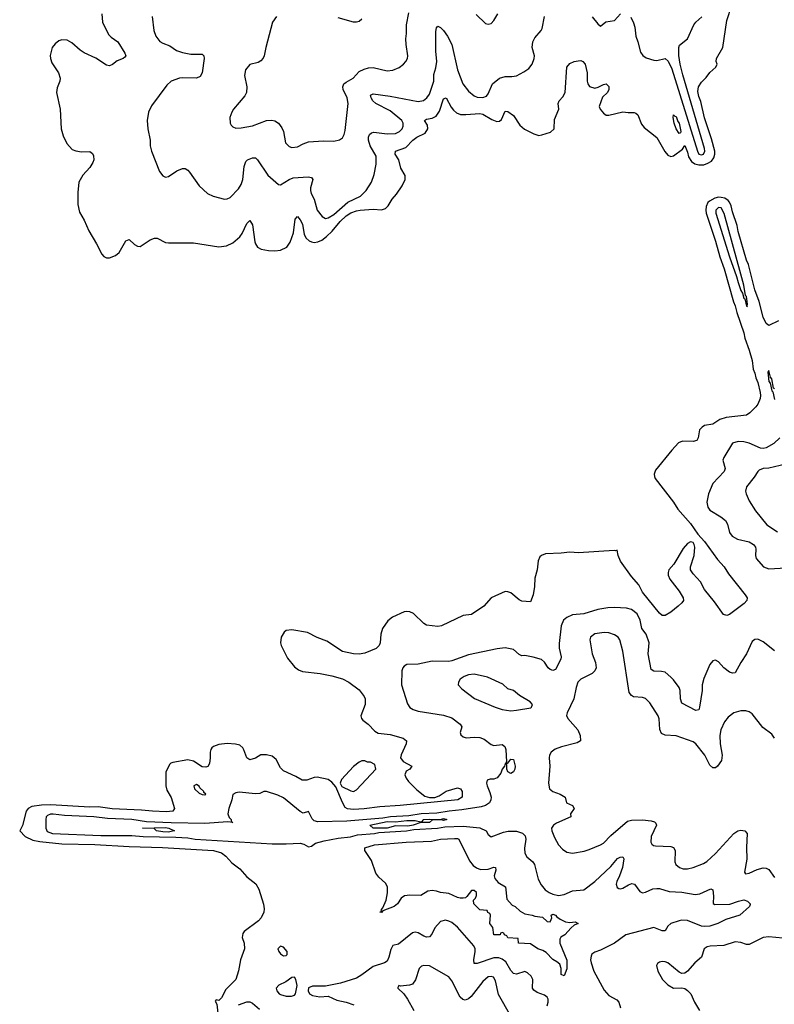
# Model space of a CAD drawing. Header units: inches. Extents: x 1834610 to 2027685, y 642842 to 774116.
# Tile 588 of 632: x 1992891 to 1998268, y 721974 to 728987. Entities that reach past the tile are written whole.
import ezdxf

# ---------------------------------------------------------------- set-up
doc = ezdxf.new("R2010")
doc.units = ezdxf.units.IN
doc.header["$MEASUREMENT"] = 0
doc.layers.add('B9792', color=7, linetype='Continuous')

msp = doc.modelspace()

# ---------------------------------------------------------------- linework, layer by layer
at = {"layer": 'B9792', "color": 5}
for points, elevation in [([(1993475.8, 729030), (1993482, 728970), (1993522.9, 728882.9), (1993542.2, 728862.2), (1993590.2, 728830.2), (1993640.4, 728750), (1993647.3, 728730), (1993639.9, 728720.1), (1993628.4, 728711.6), (1993584.4, 728695.6), (1993552, 728668), (1993530, 728659.5), (1993510, 728662.9), (1993433.7, 728713.7), (1993350, 728752.3), (1993322.7, 728770), (1993263.3, 728823.3), (1993230, 728842), (1993190, 728844.5), (1993170, 728836.2), (1993143.6, 728816.4), (1993123.1, 728790), (1993107.3, 728732.7), (1993110.3, 728710), (1993120.4, 728680.4), (1993166.7, 728610), (1993178.7, 728570), (1993177, 728550), (1993158.5, 728501.5), (1993153.4, 728470), (1993179.1, 728350), (1993185.5, 728210), (1993201.2, 728161.2), (1993226.6, 728106.6), (1993263.7, 728063.7), (1993290, 728053.8), (1993330, 728047.4), (1993390, 728048.4), (1993410, 728035.5), (1993417.8, 728017.7), (1993418.9, 727990), (1993413.1, 727970), (1993390, 727935.6), (1993340.4, 727879.6), (1993313.1, 727830), (1993304.1, 727755.9), (1993303.9, 727670), (1993317.7, 727617.7), (1993350, 727560.3), (1993383.1, 727483.1), (1993439.2, 727390), (1993476.6, 727316.6), (1993490, 727301.1), (1993510, 727291.5), (1993530, 727291.5), (1993573, 727307), (1993599.5, 727330), (1993646.6, 727413.4), (1993670, 727420.7), (1993710, 727386.8), (1993730, 727374.8), (1993748.7, 727371.3), (1993819.6, 727420.4), (1993850.5, 727430.5), (1993870.5, 727430.5), (1993930, 727401.6), (1993950, 727399.3), (1994130, 727398), (1994310, 727370.4), (1994363.3, 727376.7), (1994410, 727398.4), (1994458.7, 727441.3), (1994475.3, 727464.7), (1994510, 727535.5), (1994530, 727557.3), (1994550, 727526), (1994565.9, 727405.9), (1994570.3, 727390), (1994586.3, 727366.3), (1994612.1, 727352.1), (1994664.5, 727344.5), (1994710, 727341.1), (1994750, 727344.9), (1994793.7, 727366.3), (1994817.5, 727402.5), (1994840.8, 727470), (1994854.3, 727565.7), (1994870, 727585.5), (1994890, 727563.1), (1994906.7, 727530), (1994918.6, 727458.6), (1994932.4, 727432.4), (1994952.9, 727412.9), (1994970, 727404.7), (1994990, 727400.2), (1995015.2, 727404.8), (1995042.9, 727417.1), (1995077.9, 727442.1), (1995118.1, 727481.9), (1995175, 727550), (1995216.8, 727590), (1995250, 727613), (1995290, 727626.2), (1995318, 727630), (1995410, 727638.4), (1995470, 727634), (1995496.6, 727643.4), (1995517.7, 727662.3), (1995545.1, 727710), (1995575.8, 727744.2), (1995616.6, 727803.4), (1995638.3, 727850), (1995636.8, 727876.8), (1995606.2, 727930), (1995592.8, 727990), (1995566.2, 728030), (1995567.8, 728050), (1995642, 728078), (1995691.5, 728130), (1995719.7, 728150), (1995780.4, 728179.6), (1995800.4, 728210), (1995796.5, 728236.5), (1995776.2, 728270), (1995790, 728279.5), (1995830, 728285.7), (1995859, 728301), (1995883.3, 728336.7), (1995910, 728424), (1995930, 728430.3), (1995964.7, 728364.7), (1995982.3, 728342.3), (1996004.5, 728324.4), (1996033, 728313), (1996070, 728311.5), (1996170, 728319.3), (1996190, 728315.5), (1996256.2, 728276.2), (1996290, 728262.3), (1996310, 728264.9), (1996324, 728276), (1996350, 728334.9), (1996370, 728332.4), (1996410, 728304.9), (1996455.6, 728235.6), (1996488, 728208), (1996553.6, 728173.6), (1996590, 728163.1), (1996612.4, 728167.6), (1996672.6, 728187.4), (1996699.5, 728210), (1996702.8, 728277.2), (1996733.6, 728350), (1996728.3, 728390), (1996736.3, 728410), (1996762, 728438), (1996778.3, 728470), (1996789.1, 728650), (1996810, 728676.5), (1996842.7, 728690), (1996870, 728695), (1996890, 728695.8), (1996904.4, 728690), (1996920.3, 728670), (1996934.7, 728610), (1996933.8, 728550), (1996938.9, 728530), (1996952.2, 728512.2), (1996990, 728499.5), (1997014, 728506), (1997050, 728526), (1997070, 728530.4), (1997090, 728511), (1997090, 728489.3), (1997078.4, 728470), (1997045.1, 728434.9), (1997021.3, 728370), (1997026.4, 728350), (1997050, 728322.4), (1997070, 728308.5), (1997090, 728306.7), (1997190, 728332), (1997226.6, 728326.6), (1997270, 728326.7), (1997281.7, 728321.7), (1997295.8, 728310), (1997322.3, 728242.3), (1997340.5, 728220.5), (1997430, 728147.3), (1997488.9, 728048.9), (1997510, 728022), (1997530, 728013), (1997550, 728018), (1997615.2, 728064.8), (1997630, 728090.8), (1997650, 728044), (1997657.5, 728010), (1997678.1, 727978.1), (1997701.2, 727961.2), (1997730, 727953.3), (1997765.6, 727954.4), (1997795.6, 727964.4), (1997819.8, 727980.2), (1997837, 728003), (1997844.2, 728030), (1997843.6, 728050), (1997820, 728140), (1997770, 728287.8), (1997743.8, 728403.8), (1997730, 728440.7), (1997724.3, 728475.7), (1997728, 728510), (1997750, 728543), (1997783.7, 728576.3), (1997808.7, 728611.3), (1997852.3, 728650), (1997860.9, 728670), (1997854.5, 728690), (1997857.4, 728710), (1997902.2, 728790), (1997930, 728981), (1997964.8, 729090)], 220), ([(1994721.3, 729010), (1994693.4, 728970), (1994644.4, 728790), (1994634, 728730), (1994626.1, 728713.9), (1994610, 728694.3), (1994590, 728683.1), (1994530, 728667.3), (1994500.4, 728630), (1994492.7, 728590), (1994508.9, 728510), (1994506, 728470), (1994494.2, 728445.8), (1994413.7, 728350), (1994402, 728330), (1994388.5, 728290), (1994390.5, 728250.5), (1994397.1, 728237.1), (1994410, 728224), (1994430, 728215.5), (1994470, 728217.1), (1994550, 728231.7), (1994650, 728269), (1994688.7, 728271.3), (1994710, 728266.5), (1994736, 728250), (1994758.3, 728218.3), (1994770.2, 728190), (1994785.8, 728110), (1994810, 728083.6), (1994830, 728077.3), (1994870, 728082), (1994910, 728103.6), (1994950, 728118), (1995056.1, 728123.9), (1995130, 728122), (1995170, 728132.4), (1995190, 728146.4), (1995204, 728170), (1995210, 728198), (1995232.4, 728390), (1995224.7, 728430), (1995195.8, 728490), (1995192.7, 728510), (1995201.4, 728530), (1995216.7, 728543.4), (1995267.2, 728570), (1995310, 728618.3), (1995345.6, 728634.4), (1995376.4, 728643.6), (1995410, 728645.8), (1995510, 728624.4), (1995550, 728628), (1995594, 728646), (1995626, 728670), (1995642, 728690), (1995653.6, 728710), (1995657.6, 728730), (1995644.2, 728810), (1995642.4, 728850), (1995647.6, 728890), (1995647.6, 728950), (1995663, 729037)], 260), ([(1996143.8, 729023.8), (1996210, 728961), (1996230, 728956), (1996250, 728961), (1996270, 728981), (1996297.6, 729030)], 260), ([(1996970, 729008), (1997010, 728957.3), (1997030, 728941), (1997067.5, 728972.5), (1997130, 728981.1), (1997172.7, 729030)], 240), ([(1993834.6, 729010), (1993847.6, 728910), (1993860.3, 728870), (1993890, 728832.7), (1993910, 728820.3), (1993961.3, 728801.3), (1994008.5, 728768.5), (1994050, 728754), (1994110, 728740.9), (1994190, 728742), (1994204, 728730), (1994206, 728710), (1994190, 728608.7), (1994177.5, 728582.5), (1994150, 728571.3), (1994050, 728574), (1994030, 728570.8), (1993971.2, 728548.8), (1993939.6, 728520.4), (1993830, 728375.1), (1993809.1, 728330), (1993799.6, 728270), (1993804.9, 728210), (1993819.5, 728130), (1993820.4, 728090), (1993830.3, 728050.3), (1993886.9, 727906.9), (1993910, 727874.8), (1993930, 727866.8), (1993950, 727870.7), (1994009.7, 727910.3), (1994050, 727926.4), (1994070, 727928.2), (1994090, 727916.3), (1994101.8, 727901.8), (1994170, 727803), (1994230, 727750.6), (1994270, 727730.4), (1994350, 727708.7), (1994370, 727710.4), (1994390, 727720.4), (1994450, 727783.6), (1994470, 727814), (1994480.2, 727850), (1994490, 727942.8), (1994503.1, 727976.9), (1994515.1, 727990), (1994550, 728004.6), (1994570, 728003.7), (1994584.9, 727990), (1994659.7, 727879.7), (1994734, 727814), (1994750, 727810.4), (1994810.5, 727849.5), (1994840, 727860), (1994947.3, 727867.3), (1994970, 727863.1), (1994979.6, 727850), (1994963.8, 727790), (1994963.2, 727770), (1994969, 727750), (1994990.2, 727710), (1995011.5, 727630), (1995045.9, 727585.9), (1995070, 727572.3), (1995090, 727575.3), (1995130, 727599.3), (1995230, 727688.7), (1995319.6, 727730), (1995358.9, 727770), (1995396.9, 727830), (1995416.2, 727883.8), (1995430, 727958), (1995430, 728015.1), (1995388.5, 728088.5), (1995376.3, 728130), (1995376.8, 728150), (1995384.2, 728170), (1995398.7, 728181.3), (1995414.5, 728185.5), (1995510, 728173.6), (1995570, 728176.8), (1995597.6, 728190), (1995615.3, 728210), (1995622.8, 728230), (1995623.1, 728250), (1995613.5, 728270), (1995530, 728337.7), (1995429.8, 728390), (1995407.9, 728410), (1995394.5, 728430), (1995391.8, 728450), (1995410, 728459.1), (1995530, 728443.1), (1995730, 728404.6), (1995767.9, 728412.1), (1995791.8, 728430), (1995810, 728456.4), (1995842.7, 728550), (1995842.8, 728597.2), (1995856, 728644), (1995862.3, 728690), (1995856.7, 728763.3), (1995855.7, 728904.3), (1995861.3, 728930), (1995870, 728941.6), (1995890, 728931.6), (1995912, 728910), (1995940.2, 728870), (1995971.3, 728810), (1996010.2, 728630.2), (1996048.9, 728530), (1996090, 728478.4), (1996130, 728446.3), (1996150, 728436.5), (1996190, 728434), (1996216.5, 728443.5), (1996230, 728459.1), (1996261.1, 728530), (1996310, 728571.4), (1996350, 728582.4), (1996398, 728582), (1996430, 728588.7), (1996483.7, 728616.3), (1996519.4, 728640.6), (1996542.9, 728670), (1996557.6, 728710), (1996558.7, 728730), (1996543.1, 728790), (1996547.2, 728830), (1996560.9, 728859.1), (1996607.8, 728910), (1996614.3, 728925.7), (1996630.9, 729009.1)], 240), ([(1995329.2, 728990.8), (1995310, 728975.8), (1995290, 728969.7), (1995270, 728969.7), (1995160.9, 729000.9)], 260), ([(1997245.4, 729005.4), (1997265.5, 728965.5), (1997274.2, 728934.2), (1997281.5, 728870), (1997296.8, 728830), (1997315.8, 728755.8), (1997331.8, 728731.8), (1997355.6, 728715.6), (1997410, 728698.7), (1997430, 728695.8), (1997490, 728711.4), (1997512.5, 728692.4), (1997538.4, 728638.4), (1997720.9, 728050), (1997731.6, 728030), (1997750, 728024.2), (1997763.1, 728030), (1997772.5, 728050), (1997769.9, 728070.1), (1997615.6, 728595.6), (1997596.7, 728670), (1997587.8, 728732.2), (1997587.8, 728790), (1997593.1, 728806.9), (1997650, 728850.8), (1997695.1, 728950), (1997709.3, 728970), (1997751, 729009)], 240), ([(1998298, 726842), (1998230, 726808.4), (1998210, 726824.4), (1998190, 726869.7), (1998159.6, 726979.6), (1998130, 727064.2), (1998083.4, 727243.4), (1998070, 727273.6), (1998010, 727479.5), (1998002.6, 727522.6), (1997970, 727619.6), (1997960.7, 727660.7), (1997948, 727688), (1997939.6, 727699.6), (1997915.8, 727715.8), (1997890, 727722.1), (1997870, 727722.5), (1997843.9, 727716.1), (1997805.8, 727694.2), (1997795.7, 727684.3), (1997782.5, 727657.5), (1997779.5, 727630), (1997782.7, 727610), (1997850, 727410.3), (1997878.9, 727298.9), (1997910, 727212.2), (1997977.5, 726977.5), (1997990, 726950.3), (1998001.5, 726901.5), (1998050, 726757.1), (1998058.4, 726718.4), (1998090, 726634), (1998110, 726561), (1998117.5, 726497.5), (1998130, 726470.7), (1998135.9, 726435.9), (1998150, 726402.8), (1998168, 726332), (1998170.2, 726309.8), (1998166.4, 726290), (1998152, 726250), (1998136.4, 726230), (1998093.9, 726186.1), (1998070, 726171.8), (1997926.3, 726153.7), (1997880.4, 726139.6), (1997830, 726106.2), (1997770, 726096.3), (1997753.7, 726086.3), (1997734.8, 726065.2), (1997725.5, 726010), (1997715.3, 725990), (1997690, 725984.2), (1997615, 725985), (1997586.6, 725973.4), (1997537.6, 725922.4), (1997421.5, 725778.5), (1997412.8, 725750), (1997413.7, 725733.7), (1997418.4, 725718.4), (1997550, 725550.2), (1997581, 725501), (1997670, 725398.3), (1997723.2, 725323.2), (1997770.2, 725270), (1997862.9, 725142.9), (1997910, 725090.2), (1997941.3, 725041.3), (1998061.6, 724890), (1998074, 724870), (1998072.6, 724850), (1998052.4, 724830), (1997950, 724749.8), (1997930, 724742.6), (1997907.1, 724750), (1997841.5, 724841.5), (1997770, 724928.6), (1997742.5, 724982.5), (1997690, 725039.7), (1997671.5, 725070), (1997670, 725090.8), (1997696.9, 725170), (1997701.6, 725230), (1997698, 725250), (1997690, 725264), (1997670, 725269.3), (1997650, 725256), (1997619.3, 725220.7), (1997551.4, 725110), (1997516.9, 725070), (1997510.9, 725050), (1997512.1, 725030), (1997522.9, 725002.9), (1997590, 724916.9), (1997618.4, 724870), (1997620.2, 724850), (1997610, 724834), (1997583.6, 724810), (1997530, 724766.8), (1997490, 724742.9), (1997470, 724743.5), (1997450, 724759.2), (1997329.9, 724910), (1997302.7, 724962.7), (1997250, 725021), (1997171.5, 725130), (1997154.5, 725170), (1997148, 725208), (1997136, 725204), (1997126.6, 725206.6), (1996874, 725190), (1996810, 725195.3), (1996750, 725187.9), (1996637.1, 725182.9), (1996608.1, 725171.9), (1996598.5, 725161.5), (1996586.1, 725133.9), (1996577.3, 725070), (1996560.7, 725010), (1996559.4, 724950), (1996550.9, 724890), (1996530, 724840.7), (1996470, 724845.7), (1996450, 724855.8), (1996390, 724904.7), (1996370, 724913.3), (1996350, 724915.6), (1996250.3, 724869.7), (1996199.3, 724810), (1996110, 724751.5), (1996050, 724744.2), (1995896.3, 724670), (1995870, 724665.1), (1995790, 724675.1), (1995770, 724686.3), (1995697.8, 724757.8), (1995669.8, 724769.8), (1995650, 724773.3), (1995630, 724769.8), (1995548.2, 724731.8), (1995513.7, 724706.4), (1995476.9, 724650), (1995464.6, 724610), (1995460.3, 724550), (1995451.7, 724530), (1995430, 724509.7), (1995350, 724474.3), (1995310, 724468.5), (1995270, 724471.2), (1995190, 724488.4), (1995079.8, 724559.8), (1995010, 724587.1), (1994942.7, 724622.7), (1994830, 724642.6), (1994790, 724636.2), (1994775.6, 724624.4), (1994754.4, 724590), (1994750.3, 724550), (1994753.7, 724530), (1994799.7, 724439.7), (1994850, 724377.1), (1994876.5, 724356.5), (1994905.3, 724345.3), (1995032, 724330), (1995114.4, 724314.4), (1995190, 724292.2), (1995237.3, 724270), (1995310, 724214.4), (1995346.4, 724166.4), (1995351.7, 724150), (1995351.6, 724110), (1995322.6, 724030), (1995326.7, 724010), (1995337.1, 723997.1), (1995374.9, 723970), (1995421, 723921), (1995445.1, 723905.1), (1995530, 723896.5), (1995622.8, 723870), (1995646.4, 723850), (1995644.6, 723830), (1995608.2, 723751.8), (1995605.3, 723730), (1995623.6, 723703.6), (1995684.9, 723670), (1995671, 723650), (1995643.9, 723636.1), (1995634.9, 723610), (1995644.7, 723584.7), (1995661.4, 723561.4), (1995721, 723501), (1995778, 723458), (1995810, 723448), (1995850, 723446.4), (1995880.9, 723459.1), (1995930, 723493.4), (1996010, 723517.4), (1996032.2, 723510), (1996043.1, 723490), (1996044.9, 723470), (1996044.4, 723450), (1996013, 723430), (1995602, 723390), (1995458.1, 723381.9), (1995346.5, 723366.5), (1995270, 723361.6), (1995225.9, 723365.9), (1995210, 723375.1), (1995190, 723412), (1995144.4, 723524.4), (1995115.8, 723555.8), (1995090, 723575.8), (1995010, 723591.6), (1994990, 723589.7), (1994936, 723570), (1994903.7, 723570), (1994857.5, 723597.5), (1994770, 723636.4), (1994750, 723657.6), (1994717.3, 723717.3), (1994690, 723741.1), (1994650, 723752.4), (1994610, 723751.5), (1994570, 723727.3), (1994530, 723715.4), (1994510, 723729.7), (1994487.4, 723787.4), (1994480, 723800), (1994459, 723819), (1994428.1, 723828.1), (1994370, 723830.9), (1994310, 723824.5), (1994270.7, 723810), (1994259.6, 723800.4), (1994252.2, 723790), (1994248.6, 723771.4), (1994248.8, 723730), (1994242.6, 723690), (1994231, 723669), (1994216.9, 723663.1), (1994190, 723666.4), (1994130, 723705.7), (1994090, 723716.9), (1993982.5, 723697.5), (1993967.5, 723692.5), (1993958, 723682), (1993933, 723627), (1993931.2, 723531.2), (1993939.5, 723499.5), (1993970, 723447.7), (1993994.9, 723370), (1993982, 723350), (1993933.7, 723346.3), (1993838, 723350), (1993758.1, 723358.1), (1993550, 723366), (1993450, 723379.8), (1993390, 723379.2), (1993110, 723395), (1993047.2, 723392.8), (1992976.5, 723383.5), (1992950.1, 723369.9), (1992936.2, 723350), (1992910, 723249), (1992890.7, 723210), (1992929.3, 723169.3), (1992983.9, 723143.9), (1993033.1, 723133.1), (1993190, 723117.7), (1993426.9, 723113.1), (1993670, 723099), (1993908.3, 723091.7), (1994271.1, 723068.9), (1994330, 723052.5), (1994359.5, 723030), (1994402.6, 722982.6), (1994458.6, 722938.6), (1994510, 722882), (1994572.5, 722832.5), (1994594.9, 722794.9), (1994627.5, 722687.5), (1994633.4, 722653.4), (1994630.4, 722630), (1994610.4, 722590), (1994593.4, 722570), (1994490, 722493.6), (1994481, 722479), (1994476.9, 722450), (1994490.2, 722410), (1994493.4, 722370), (1994463.2, 722290), (1994450, 722214), (1994430.2, 722150), (1994360.4, 722079.6), (1994330, 722021.2), (1994310, 722002), (1994290, 722006), (1994283.6, 721996.4), (1994294.8, 721974.8), (1994304.4, 721890)], 220), ([(1998270, 726359.3), (1998263.6, 726363.6), (1998250, 726429.2), (1998241.2, 726441.1), (1998230, 726489), (1998222.4, 726477.6), (1998230, 726411), (1998238.7, 726398.7), (1998250, 726344.9), (1998257.7, 726337.7), (1998270, 726282)], 240), ([(1998308.8, 726010), (1998265.7, 725970), (1998210, 725938.7), (1998190, 725934), (1998170, 725936.5), (1998090, 725971.7), (1998050, 725981.3), (1998010, 725982.5), (1997969.5, 725970.5), (1997907.8, 725870), (1997902.6, 725850), (1997918.2, 725790), (1997911.9, 725770), (1997830, 725683.1), (1997798.2, 725610), (1997787.6, 725550), (1997795.6, 725515.6), (1997810, 725494.6), (1997887.7, 725447.7), (1997920, 725420), (1997933.6, 725393.6), (1997950, 725335.5), (1997968.7, 725308.7), (1998006.5, 725286.5), (1998090, 725268.1), (1998120.3, 725250), (1998133.4, 725230), (1998136, 725216), (1998134.7, 725170), (1998138.8, 725150), (1998190.6, 725090), (1998230, 725077.3), (1998350, 725084.4)], 240), ([(1998350, 725822.4), (1998230, 725794), (1998189, 725791), (1998161.4, 725778.6), (1998150, 725769.3), (1998125.5, 725730), (1998070, 725661.2), (1998062.4, 725630), (1998066.7, 725610), (1998090, 725560.7), (1998135.3, 725490), (1998215.8, 725390), (1998290, 725338.6)], 260), ([(1998270, 724492.6), (1998190, 724555.8), (1998150, 724575.1), (1998130, 724572.8), (1998110, 724559.5), (1998070.2, 724469.8), (1998028.9, 724410), (1997990, 724336.2), (1997970, 724332.8), (1997950, 724339.7), (1997909.6, 724370), (1997870, 724412.7), (1997850, 724425.2), (1997830, 724422), (1997810, 724395.3), (1997765.9, 724294.1), (1997754.5, 724250), (1997753.7, 724210), (1997735.5, 724090), (1997730, 724072.7), (1997710, 724067.6), (1997610, 724118.7), (1997598.9, 724150), (1997598.4, 724210), (1997590.9, 724230), (1997550, 724285.7), (1997530, 724305.3), (1997490, 724339.2), (1997465.3, 724345.3), (1997410, 724346.6), (1997390, 724359.5), (1997369, 724470), (1997376.8, 724550), (1997355.3, 724610), (1997323.2, 724650), (1997313.5, 724710), (1997290, 724755.1), (1997250, 724785.6), (1997215.9, 724795.9), (1997130, 724800.6), (1997081.8, 724798.1), (1997010, 724785.7), (1996910, 724755.7), (1996830, 724747.8), (1996790.4, 724730), (1996766.7, 724710), (1996749.1, 724670), (1996735, 724545), (1996735.4, 724510), (1996750.3, 724450), (1996747.3, 724432.7), (1996710, 724359.5), (1996690, 724351.6), (1996670, 724358.7), (1996657.6, 724370), (1996630, 724412), (1996610, 724429.6), (1996550, 724447.8), (1996490, 724458.7), (1996470, 724457.6), (1996450, 724465.1), (1996410, 724501.3), (1996350, 724513.6), (1996293, 724507), (1996090, 724463.1), (1995970, 724420.3), (1995950, 724417.1), (1995830, 724419.3), (1995730, 724398.3), (1995650, 724394.3), (1995630, 724382), (1995620.4, 724370), (1995614.4, 724350), (1995611.8, 724250), (1995655.3, 724115.2), (1995670, 724088.4), (1995693.8, 724073.8), (1995730, 724062), (1995910, 724033.6), (1995970, 724014), (1996030.5, 723970), (1996040.5, 723950), (1996030.7, 723910), (1996034, 723894), (1996050, 723878.8), (1996073.2, 723873.2), (1996130, 723878.3), (1996170, 723874.9), (1996201.8, 723861.8), (1996250, 723824), (1996270, 723818.5), (1996330, 723824), (1996348.7, 723810), (1996356.1, 723790), (1996358.8, 723701.2), (1996354, 723694), (1996370, 723691), (1996390, 723720.7), (1996410, 723718.8), (1996421.1, 723670), (1996419.5, 723650), (1996410, 723629.6), (1996390, 723617.6), (1996370, 723629.4), (1996362.9, 723650), (1996362, 723682), (1996350, 723688.7), (1996345.3, 723670), (1996330, 723649.5), (1996318.7, 723621.3), (1996292.6, 723587.4), (1996270, 723577.7), (1996242.9, 723577.1), (1996223, 723570), (1996218, 723550), (1996222, 723530), (1996242.2, 723482.2), (1996250.1, 723450), (1996248.5, 723430), (1996238.4, 723410), (1996210.1, 723389.9), (1996179, 723381), (1996041.5, 723358.5), (1995951.3, 723350), (1995864.2, 723335.8), (1995752, 723330), (1995663, 723317), (1995532, 723310), (1995478.9, 723301.1), (1995221, 723279), (1995014.3, 723274.3), (1994990, 723282), (1994974.7, 723294.7), (1994950, 723348), (1994910, 723336.2), (1994890, 723346.6), (1994770, 723445.2), (1994730, 723464), (1994650, 723489), (1994630, 723489), (1994603, 723477), (1994570, 723473.3), (1994453.7, 723486.3), (1994430, 723481.2), (1994410.7, 723469.3), (1994403, 723430), (1994380.5, 723370), (1994374.9, 723330), (1994384.4, 723304.4), (1994398.8, 723290), (1994398, 723278), (1994410, 723269.3), (1994373.2, 723273.2), (1994210, 723261.7), (1993970, 723267.3), (1993794.6, 723274.6), (1993690.3, 723289.7), (1993516.8, 723296.8), (1993419, 723310), (1993210, 723320.1), (1993130, 723329.3), (1993110, 723327.9), (1993090, 723319.1), (1993079.8, 723310), (1993076, 723290), (1993077.1, 723230), (1993086.3, 723206.3), (1993124.9, 723190), (1993470, 723177.9), (1993690, 723176.9), (1993771.1, 723168.9), (1994004.6, 723164.6), (1994090, 723159.5), (1994142, 723150), (1994690, 723118.3), (1994790, 723116.9), (1994890, 723122.3), (1994915.8, 723115.8), (1994950, 723095.5), (1994970, 723101.6), (1994998.5, 723121.5), (1995061.3, 723138.7), (1995161.1, 723158.9), (1995248.4, 723168.4), (1995298.9, 723181.1), (1995418, 723190), (1995450, 723199.3), (1995648, 723210), (1995699.6, 723220.4), (1995868.7, 723230), (1995920.4, 723239.6), (1996050, 723243.7), (1996170, 723232.1), (1996215.5, 723210), (1996230, 723182.8), (1996250, 723168), (1996338.4, 723201.6), (1996372.1, 723207.9), (1996430, 723207.9), (1996474.3, 723194.3), (1996493.9, 723173.9), (1996496.5, 723150), (1996487.2, 723087.2), (1996490.3, 723050), (1996503.9, 723023.9), (1996546.4, 722990), (1996559, 722970), (1996586.4, 722866.4), (1996606.5, 722826.5), (1996636.4, 722790), (1996663.8, 722770), (1996690, 722758.5), (1996730, 722750.2), (1996770, 722756.1), (1996830, 722783.8), (1996910, 722790.3), (1996990, 722850.2), (1997103, 722957), (1997150, 723012.3), (1997170, 723023.1), (1997190, 723024), (1997195.6, 723010), (1997185.8, 722950), (1997166, 722890), (1997145.8, 722850), (1997142.3, 722830), (1997147.5, 722807.5), (1997159.3, 722799.3), (1997170, 722796.4), (1997190, 722802.6), (1997230, 722826.5), (1997254, 722834), (1997271.1, 722831.1), (1997310, 722777.6), (1997329.2, 722769.2), (1997350, 722772.3), (1997403.8, 722796.2), (1997430, 722800.4), (1997450, 722798.6), (1997518.4, 722778.4), (1997610, 722773.4), (1997704.3, 722755.7), (1997738.4, 722761.6), (1997816, 722796), (1997830.2, 722790.2), (1997834.9, 722745.1), (1997833.2, 722693.2), (1997844.4, 722684.4), (1997952, 722688.1), (1998014, 722710), (1998050, 722717.6), (1998077.3, 722710), (1998096, 722690), (1998095.3, 722684.7), (1998091.3, 722670), (1998023, 722610), (1997922.5, 722577.5), (1997865.7, 722550), (1997810, 722531.1), (1997770, 722528.4), (1997750, 722532.1), (1997649.1, 722570.9), (1997610, 722573.8), (1997591, 722570), (1997530, 722549.7), (1997510.3, 722530), (1997490, 722498.7), (1997470, 722498.5), (1997410, 722522.2), (1997210.4, 722470), (1997128.4, 722410), (1997030, 722359.2), (1996990, 722346.9), (1996968.4, 722331.6), (1996962.2, 722317.8), (1996959.6, 722290), (1996963.6, 722270), (1996982.4, 722210), (1997055.4, 722075.4), (1997090, 722036), (1997147.1, 722007.1), (1997159.5, 721990), (1997173.1, 721950)], 240), ([(1998269.8, 723870), (1998250, 723898.3), (1998187.1, 723947.1), (1998110, 724043.6), (1998090, 724057.4), (1998064.6, 724064.6), (1998030, 724064.2), (1997980.7, 724050), (1997939.5, 724020.5), (1997913.8, 723986.2), (1997887.4, 723930), (1997880.2, 723890), (1997883.2, 723830), (1997895.8, 723750), (1997892.9, 723710), (1997863, 723670), (1997850, 723659.6), (1997830, 723659.6), (1997810, 723677.6), (1997772.7, 723750), (1997710, 723829.8), (1997690, 723844.6), (1997570, 723886.8), (1997490, 723890.9), (1997464.2, 723904.2), (1997451.6, 723931.6), (1997447, 724007), (1997440.4, 724030), (1997381.6, 724121.6), (1997350, 724152.4), (1997330, 724158.8), (1997265.5, 724165.5), (1997250, 724173.3), (1997234.9, 724194.9), (1997188.5, 724490), (1997168.4, 724570), (1997154.7, 724590), (1997130, 724607.1), (1997090, 724620.4), (1997056.7, 724623.3), (1996990, 724612.3), (1996959.3, 724590), (1996952.7, 724570), (1996970.3, 724470), (1996994.4, 724410), (1996998.5, 724370), (1996990.2, 724349.8), (1996970.2, 724329.8), (1996890, 724290.9), (1996869.2, 724270), (1996855.8, 724230), (1996839.6, 724150), (1996792.7, 724050), (1996788.1, 724031.9), (1996797.6, 724010), (1996867, 723930), (1996883.8, 723890), (1996886.8, 723850), (1996864.1, 723835.9), (1996751.5, 723808.5), (1996707.2, 723792.8), (1996678.7, 723770), (1996667.4, 723750), (1996664.6, 723730), (1996669, 723670), (1996659.6, 723550), (1996666.4, 723510), (1996690.2, 723490.2), (1996742.8, 723470), (1996777.3, 723450), (1996787.3, 723410), (1996831, 723390), (1996842.8, 723370), (1996814.8, 723330), (1996818.8, 723310), (1996715, 723264.9), (1996694.6, 723250), (1996681.3, 723230), (1996683.6, 723210), (1996701.6, 723161.6), (1996730.3, 723110), (1996759.5, 723079.5), (1996790, 723057), (1996830, 723051.8), (1996913.9, 723066.1), (1996950, 723076.5), (1997029.8, 723110.2), (1997050, 723121.1), (1997103.5, 723176.5), (1997221.9, 723278.1), (1997250, 723287.1), (1997330, 723288.9), (1997390, 723282.2), (1997414.3, 723274.3), (1997424.2, 723264.2), (1997427.8, 723250), (1997390.2, 723170), (1997387.6, 723130), (1997395.6, 723115.6), (1997406.5, 723106.5), (1997422.6, 723102.6), (1997530, 723098.7), (1997550.3, 723090.3), (1997561.3, 723070), (1997559.5, 722990), (1997566.4, 722970), (1997593.4, 722950), (1997619.7, 722939.7), (1997650, 722938.5), (1997690, 722949), (1997762.5, 722977.5), (1997787.4, 722992.6), (1997850, 723048.9), (1997979.7, 723190), (1998007.6, 723210), (1998030, 723213.7), (1998058, 723210), (1998074.9, 723190), (1998069.4, 723090.6), (1998072, 723008), (1998055.3, 722915.3), (1998064.1, 722904.1), (1998090, 722908.8), (1998145.2, 722934.8), (1998190, 722946), (1998210, 722945.2), (1998230, 722934.9), (1998270, 722878.4)], 260), ([(1996650, 721964.4), (1996656, 721990), (1996657.1, 722010), (1996650, 722024.2), (1996630, 722040.3), (1996578.4, 722058.4), (1996554, 722074), (1996545.3, 722090), (1996547.4, 722150), (1996534.6, 722174.6), (1996510, 722199.7), (1996490, 722208.2), (1996430.9, 722189.1), (1996410, 722192.7), (1996390, 722215.1), (1996355.8, 722275.8), (1996330, 722296.7), (1996304.4, 722304.4), (1996270, 722306.1), (1996150, 722264.1), (1996130, 722265.6), (1996127.3, 722290), (1996137.5, 722350), (1996135.4, 722370), (1996126.3, 722390), (1996010, 722522.8), (1995970, 722557.4), (1995950, 722567.3), (1995925.8, 722574.2), (1995890, 722565.2), (1995850, 722519.3), (1995826.7, 722473.3), (1995810, 722454), (1995790, 722453), (1995770, 722459.7), (1995730, 722482.4), (1995710, 722487.8), (1995690, 722483), (1995590, 722401.6), (1995550, 722394), (1995535.3, 722364.7), (1995522, 722310), (1995510, 722282.6), (1995490.8, 722269.2), (1995410, 722242.9), (1995330, 722184.1), (1995290, 722160.5), (1995175.8, 722124.2), (1995070, 722104.8), (1994976.9, 722103.1), (1994948.4, 722091.6), (1994947, 722070), (1994955.8, 722050), (1994976.5, 722036.5), (1995030, 722027.3), (1995090, 722033.2), (1995150, 722004.5), (1995217.3, 721990), (1995271.1, 721971.1)], 240), ([(1998330, 722446.3), (1998230, 722454), (1998190, 722451.1), (1998090, 722400.4), (1998070, 722399.8), (1998030, 722414.8), (1997990, 722418.7), (1997907.5, 722392.5), (1997811.3, 722388.7), (1997790, 722383.1), (1997768.7, 722370), (1997750, 722309.7), (1997701.7, 722270), (1997650, 722209.6), (1997630, 722196.3), (1997610, 722194.3), (1997590, 722203.5), (1997510, 722269.7), (1997490, 722276.3), (1997470, 722279.6), (1997450, 722274.5), (1997435.5, 722264.5), (1997427.7, 722250), (1997437.1, 722210), (1997472.4, 722150), (1997510, 722114), (1997550, 722090.4), (1997610, 722092.4), (1997630, 722087), (1997650, 722073.7), (1997673.1, 722050), (1997699.1, 721990), (1997735.5, 721930)], 260), ([(1996389.7, 721889.7), (1996303.3, 722043.3), (1996282.2, 722142.3), (1996267.8, 722167.8), (1996250, 722173), (1996228.4, 722170), (1996190, 722135.8), (1996109.2, 722030), (1996090, 722012.7), (1996064.2, 722004.2), (1996047.9, 722007.9), (1996030, 722026), (1995970, 722141.3), (1995947.8, 722170), (1995810, 722248.5), (1995770, 722250.9), (1995754.6, 722245.4), (1995738.4, 722230), (1995711.8, 722148.2), (1995690, 722117.6), (1995669.6, 722109.6), (1995604.7, 722104.7), (1995591.6, 722108.4), (1995584.7, 722095.3), (1995584.7, 722090), (1995628, 722048), (1995654, 722010), (1995698.7, 721930)], 260), ([(1994449.3, 721970), (1994510, 721991.7), (1994530, 721991.6), (1994550, 721983.1), (1994598.7, 721938.7)], 220)]:
    msp.add_lwpolyline(points, dxfattribs=dict(at, elevation=elevation))
for points, elevation in [([(1997590, 728177.2), (1997569.6, 728210), (1997554, 728250), (1997548.2, 728290), (1997550, 728311), (1997560.5, 728300.5), (1997570, 728299.1), (1997581.2, 728261.2), (1997590, 728250.4), (1997602.8, 728190), (1997599.1, 728180.9)], 220), ([(1997870, 727649.9), (1997850.8, 727630), (1997850.6, 727610), (1997950, 727297.4), (1997999.3, 727159.3), (1998010, 727115.5), (1998030, 727058.4), (1998040.7, 727040.7), (1998050, 727004.9), (1998058.7, 726998.7), (1998070, 726947.3), (1998075.3, 726944.7), (1998078, 726950), (1998074, 726954), (1998078, 726962), (1998070, 727016), (1998063, 727023), (1998050, 727097), (1998030, 727174.7), (1997910, 727608), (1997890, 727646.5)], 240), ([(1996130, 724324.8), (1996090, 724322), (1996058, 724310), (1996030.4, 724290), (1996017.1, 724270), (1996015.5, 724250), (1996041.1, 724221.1), (1996132.5, 724152.5), (1996278, 724090), (1996330, 724074.6), (1996390, 724064.9), (1996430, 724069.1), (1996533, 724087), (1996539, 724090), (1996546, 724110), (1996529.3, 724130), (1996452.8, 724172.8), (1996410, 724209.5), (1996370, 724220.7), (1996333.5, 724253.5), (1996224.5, 724304.5)], 260), ([(1995350, 723708), (1995330, 723708), (1995310, 723699), (1995270, 723669.2), (1995184.7, 723575.3), (1995174.4, 723550), (1995185.7, 723525.7), (1995250, 723494), (1995270, 723491), (1995290, 723502), (1995428, 723650), (1995422, 723682), (1995390, 723698), (1995370, 723698)], 220), ([(1994150, 723539.3), (1994131.3, 723530), (1994137.3, 723510), (1994170, 723477.3), (1994190, 723467.7), (1994210, 723467.3), (1994218, 723470), (1994204, 723484), (1994204, 723490), (1994175.6, 723515.6), (1994170, 723529)], 240), ([(1995910, 723284), (1995892, 723288), (1995832.7, 723287.3), (1995810.6, 723269.4), (1995750, 723269), (1995694, 723250), (1995655.9, 723244.1), (1995570, 723245.2), (1995510, 723229.3), (1995409.4, 723229.4), (1995386, 723250), (1995510, 723275.5), (1995570, 723274), (1995650, 723284), (1995710, 723284.7), (1995750, 723274), (1995762, 723278), (1995766, 723290), (1995770, 723290.7), (1995810, 723294), (1995888.9, 723291.1), (1995910, 723298), (1995934, 723290)], 240), ([(1993950, 723201.2), (1993910, 723202.7), (1993866, 723210), (1993850, 723226), (1993766, 723230), (1993930, 723233), (1993954, 723230), (1993994, 723210), (1993990, 723209)], 240), ([(1996175.6, 722935.6), (1996230, 722937), (1996270, 722952.4), (1996282, 722950), (1996283, 722930), (1996272.4, 722890), (1996275.5, 722870), (1996301.4, 722841.4), (1996353.4, 722810), (1996363, 722723), (1996400.4, 722680.4), (1996421, 722670), (1996456.8, 722636.8), (1996490, 722618.8), (1996542, 722610), (1996562, 722602), (1996615.9, 722595.9), (1996650, 722564.7), (1996670, 722562), (1996674, 722566), (1996682, 722590), (1996678, 722610), (1996690, 722616), (1996710, 722610.4), (1996718, 722598), (1996741.4, 722581.4), (1996781.1, 722561.1), (1996810, 722558), (1996850, 722561), (1996871.3, 722550), (1996842.5, 722537.5), (1996819.8, 722520.2), (1996774.8, 722470), (1996746.8, 722453.2), (1996740.7, 722439.3), (1996738.8, 722410), (1996790.3, 722289.7), (1996790, 722226), (1996770, 722178), (1996750, 722186), (1996749.3, 722230), (1996739.3, 722259.3), (1996718, 722278), (1996690, 722294), (1996642.9, 722342.9), (1996618, 722358), (1996584, 722370), (1996530, 722404), (1996446, 722410), (1996442, 722442), (1996370, 722448), (1996362, 722462), (1996346, 722470), (1996342, 722482), (1996330, 722486), (1996318, 722482), (1996314, 722470), (1996270, 722469.2), (1996262, 722522), (1996242, 722550), (1996246, 722610), (1996242, 722622), (1996227.3, 722627.3), (1996222, 722642), (1996170, 722648), (1996126, 722690), (1996124.7, 722715.3), (1996138, 722730), (1996146, 722750), (1996146, 722770), (1996130, 722786), (1996110, 722786), (1996078, 722742), (1996066.8, 722733.2), (1996050.4, 722729.6), (1996030, 722729.7), (1996010, 722736.2), (1995950, 722763.6), (1995890, 722769.7), (1995860.7, 722780.7), (1995830, 722785.1), (1995799.9, 722780.1), (1995750, 722749.6), (1995670, 722752.3), (1995633.7, 722746.3), (1995610.3, 722729.7), (1995584, 722690), (1995559.1, 722670), (1995479.6, 722640.4), (1995470, 722628.2), (1995458, 722630), (1995466.6, 722633.4), (1995468, 722650), (1995478.3, 722661.7), (1995503.3, 722716.7), (1995511.9, 722768.1), (1995512.3, 722810), (1995497.7, 722837.7), (1995450, 722879.3), (1995428.4, 722908.5), (1995398, 722998), (1995349.5, 723070), (1995349.6, 723090), (1995418, 723110), (1995646, 723130), (1995824.6, 723135.4), (1995890, 723150.1), (1995990, 723155.9), (1996010, 723155.2), (1996020.4, 723150), (1996095.2, 722995.2), (1996122, 722962), (1996145.5, 722945.5)], 220), ([(1994750, 722389.3), (1994730.7, 722370), (1994738, 722350), (1994750, 722334), (1994770, 722319.1), (1994790, 722322.8), (1994796, 722330), (1994797, 722350), (1994770, 722380.7)], 240), ([(1994850, 722168.7), (1994830, 722165.2), (1994786.7, 722133.3), (1994736.3, 722110), (1994719.5, 722090), (1994722.8, 722070), (1994738.7, 722050), (1994750, 722043.2), (1994790, 722032.6), (1994827, 722033), (1994850, 722039.1), (1994856.9, 722050), (1994869.2, 722109.2), (1994859.3, 722150)], 240)]:
    msp.add_lwpolyline(points, close=True, dxfattribs=dict(at, elevation=elevation))

doc.saveas('drawing.dxf')
